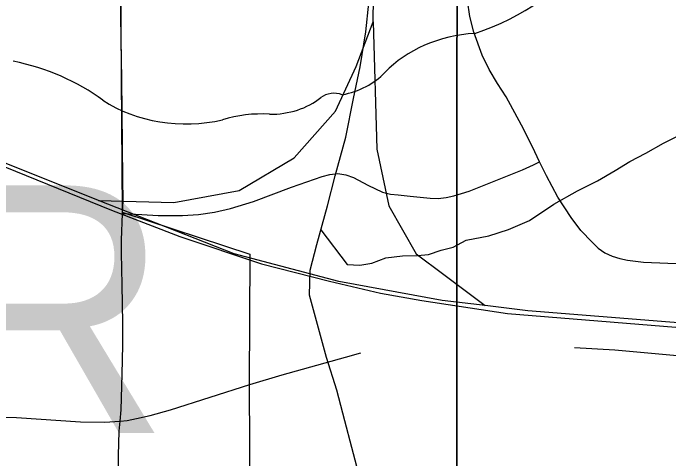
# Model space of a CAD drawing. Extents: x 0 to 34, y 0 to 22.
# Drawn here: x 19.0866 to 19.3375, y 13.328 to 13.4985 of the extents above; entities that cross this region are included whole.
import ezdxf

# ---------------------------------------------------------------- set-up
doc = ezdxf.new("R2010")
doc.units = 0
for name, color, linetype in [('GM_X_City_Street', 7, 'Continuous'), ('GM_X_Corporation', 7, 'Continuous'), ('GM_X_Corporation_Text', 7, 'Continuous'), ('GM_X_Minor_River', 7, 'Continuous'), ('GM_X_Rail_Line', 7, 'Continuous'), ('GM_X_Section', 7, 'Continuous'), ('GM_X_State_Shield', 7, 'Continuous'), ('GM_X_Township_Road', 7, 'Continuous')]:
    doc.layers.add(name, color=color, linetype=linetype)

msp = doc.modelspace()

# ---------------------------------------------------------------- linework, layer by layer
at = {"layer": 'GM_X_City_Street'}
for points in [[(19.31047, 13.40868), (19.30809, 13.41092), (19.30384, 13.41542), (19.30006, 13.4203), (19.29506, 13.42809), (19.29065, 13.43624), (19.28806, 13.44162), (19.2853, 13.44736), (19.28113, 13.45561), (19.27526, 13.46646), (19.27193, 13.47167), (19.2687, 13.47693), (19.26603, 13.4825), (19.26281, 13.49119), (19.26131, 13.49719), (19.26046, 13.50332)], [(19.23394, 13.42903), (19.23853, 13.42856), (19.2461, 13.42771), (19.24916, 13.42768), (19.25222, 13.42796), (19.25522, 13.42858), (19.26106, 13.43047), (19.28153, 13.4386), (19.28564, 13.4405), (19.28806, 13.44162)], [(19.31047, 13.40868), (19.31296, 13.40685), (19.31576, 13.40556), (19.3187, 13.40466), (19.32172, 13.40403), (19.32785, 13.40328), (19.34331, 13.40263), (19.35025, 13.40252), (19.36806, 13.40224), (19.37732, 13.40269), (19.38655, 13.40363), (19.39616, 13.4052), (19.39875, 13.40562), (19.41083, 13.40826), (19.44094, 13.4158), (19.44982, 13.41801), (19.47365, 13.4246), (19.50328, 13.43342), (19.50688, 13.43462), (19.52508, 13.44065), (19.52967, 13.44199), (19.53347, 13.44283)], [(19.12846, 13.4219), (19.13586, 13.42149), (19.14205, 13.42116), (19.15134, 13.4211), (19.15752, 13.42156), (19.16365, 13.42244), (19.16969, 13.42379), (19.17858, 13.42651), (19.1931, 13.43194), (19.2048, 13.4361), (19.20781, 13.43685), (19.21087, 13.43713), (19.21391, 13.43669), (19.21681, 13.43561), (19.22227, 13.43267), (19.22788, 13.43006), (19.23096, 13.42926), (19.23394, 13.42903)], [(19.17709, 13.35643), (19.18957, 13.36013), (19.21381, 13.36693), (19.21968, 13.36853)], [(19.30134, 13.37062), (19.31682, 13.36976), (19.34771, 13.36699), (19.41883, 13.36069), (19.45288, 13.35833), (19.48998, 13.35515), (19.51465, 13.35271), (19.52378, 13.35124), (19.52866, 13.35012), (19.53052, 13.34942), (19.53213, 13.34864), (19.53463, 13.34687), (19.53538, 13.34617), (19.53846, 13.34327)]]:
    msp.add_lwpolyline(points, dxfattribs=at)
at = {"layer": 'GM_X_Corporation'}
msp.add_lwpolyline([(18.56877, 13.62273), (18.91816, 13.6203), (19.12695, 13.61855), (19.12796, 13.47386), (19.12825, 13.42245), (19.17713, 13.40635), (19.17688, 13.35698), (19.17766, 13.20762), (19.26754, 13.20918), (19.2665, 13.19542), (19.25713, 13.07373), (19.25737, 13.06188), (19.23827, 12.79374)], dxfattribs=at)
at = {"layer": 'GM_X_Minor_River'}
for points in [[(19.21935, 13.32027), (19.21624, 13.33238), (19.21352, 13.3426), (19.21041, 13.35433), (19.20654, 13.36682), (19.20382, 13.37666), (19.19993, 13.39066), (19.20025, 13.40015), (19.20283, 13.41002), (19.20689, 13.42485), (19.20985, 13.43624), (19.21391, 13.45107), (19.21684, 13.46588), (19.21941, 13.47803), (19.22159, 13.49132), (19.22265, 13.50233)], [(19.20437, 13.41565), (19.21435, 13.40239), (19.2193, 13.40208), (19.22385, 13.4029), (19.22915, 13.40487), (19.23561, 13.40571), (19.24131, 13.40579), (19.24549, 13.40622), (19.25041, 13.40781), (19.25496, 13.40901), (19.25987, 13.41173), (19.2686, 13.41337), (19.27617, 13.41575), (19.28411, 13.41927), (19.29354, 13.42548), (19.3026, 13.43054), (19.31016, 13.43444), (19.31696, 13.43832), (19.32262, 13.44182), (19.32866, 13.44494), (19.33546, 13.44883), (19.34566, 13.4539)]]:
    msp.add_lwpolyline(points, dxfattribs=at)
at = {"layer": 'GM_X_Rail_Line'}
msp.add_line((19.22438, 13.49519), (19.22504, 13.6425), dxfattribs=at)
for points in [[(19.11917, 13.4268), (18.8239, 13.54517), (18.54507, 13.65894), (18.46089, 13.68919), (18.44947, 13.69642)], [(18.6776, 13.60448), (18.85458, 13.53282), (18.97708, 13.48284), (19.12427, 13.42317), (19.15033, 13.41309), (19.18156, 13.40268), (19.20768, 13.396), (19.2272, 13.3914), (19.24299, 13.38863), (19.27578, 13.38359), (19.48625, 13.3665), (19.52534, 13.36343), (19.55306, 13.36052), (19.58273, 13.35601), (19.59765, 13.35262), (19.615, 13.34629), (19.62749, 13.34082), (19.63938, 13.33492), (19.65291, 13.32634), (19.66376, 13.31905), (19.67573, 13.30951)], [(19.11917, 13.4268), (19.1481, 13.42614), (19.17309, 13.43074), (19.19413, 13.44324), (19.20992, 13.46099), (19.21781, 13.47809), (19.22438, 13.49519)], [(19.22438, 13.49519), (19.2257, 13.44653), (19.2303, 13.42483), (19.24082, 13.40641), (19.25135, 13.39852), (19.26721, 13.38667)], [(19.26721, 13.38667), (19.25069, 13.38866), (19.21123, 13.39589), (19.17112, 13.40641), (19.11917, 13.4268)], [(19.85372, 12.80403), (19.89713, 12.96581), (19.90699, 13.00198), (19.90896, 13.03289), (19.90568, 13.06248), (19.90107, 13.09207), (19.88924, 13.11772), (19.86359, 13.15586), (19.83531, 13.18151), (19.6742, 13.3104), (19.64921, 13.32947), (19.63474, 13.33934), (19.61041, 13.35051), (19.57818, 13.35906), (19.52163, 13.36564), (19.28357, 13.38471), (19.26721, 13.38667)]]:
    msp.add_lwpolyline(points, dxfattribs=at)
at = {"layer": 'GM_X_Section'}
for points in [[(19.25652, 13.61624), (19.25603, 12.60125), (18.25387, 12.6075), (18.23693, 13.62087)], [(20.2632, 13.61532), (20.26496, 12.60488), (19.25603, 12.60125), (19.25652, 13.61624)]]:
    msp.add_lwpolyline(points, close=True, dxfattribs=at)
at = {"layer": 'GM_X_State_Shield'}
for centre, major_axis, start_param, end_param in [((19.23001, 13.55546), (0.08742, 0), 5.101752, 6.440018), ((19.26687, 13.45257), (0.04788, 0), 1.647645, 2.488434), ((19.06723, 13.41885), (0.07897, 0), 0.823519, 1.323587), ((19.20621, 13.48935), (0.02824, 0), 4.937069, 5.64225), ((19.20941, 13.46184), (0.00752, 0), 1.147584, 2.315152), ((19.15264, 13.49621), (0.05011, 0), 4.026481, 4.996735), ((19.18526, 13.48123), (0.0267, 0), 4.691044, 5.507374), ((19.1816, 13.42702), (0.04118, 0), 1.495662, 1.94098)]:
    msp.add_ellipse(centre, major_axis=major_axis, ratio=0.8, start_param=start_param, end_param=end_param, dxfattribs=at)
at = {"layer": 'GM_X_Township_Road'}
for points in [[(19.12846, 13.4219), (19.12869, 13.42668), (19.12856, 13.4352), (19.12817, 13.47331), (19.12792, 13.48855), (19.12704, 13.5537), (19.12708, 13.57542), (19.1273, 13.59092), (19.12717, 13.618)], [(19.12809, 13.24233), (19.12731, 13.30452), (19.12688, 13.32938), (19.12715, 13.33862), (19.12752, 13.34248), (19.12794, 13.34685), (19.12829, 13.36044), (19.12851, 13.37147), (19.12849, 13.37999), (19.12824, 13.39463), (19.128, 13.40679), (19.12801, 13.41168), (19.12846, 13.4219)], [(19.12162, 13.3421), (19.12543, 13.34228), (19.12752, 13.34248), (19.13022, 13.34274), (19.13383, 13.34342), (19.13895, 13.34456), (19.14682, 13.34685), (19.17709, 13.35643)], [(19.04184, 13.34205), (19.05404, 13.34348), (19.06324, 13.34412), (19.07247, 13.3443), (19.08784, 13.34384), (19.1124, 13.34223), (19.12162, 13.3421)]]:
    msp.add_lwpolyline(points, dxfattribs=at)

# ---------------------------------------------------------------- texts
at = {"layer": 'GM_X_Corporation_Text'}
msp.add_text('WOOSTER', height=0.094697, rotation=0, dxfattribs=at).set_placement((18.49228, 13.33794))

doc.saveas('drawing.dxf')
